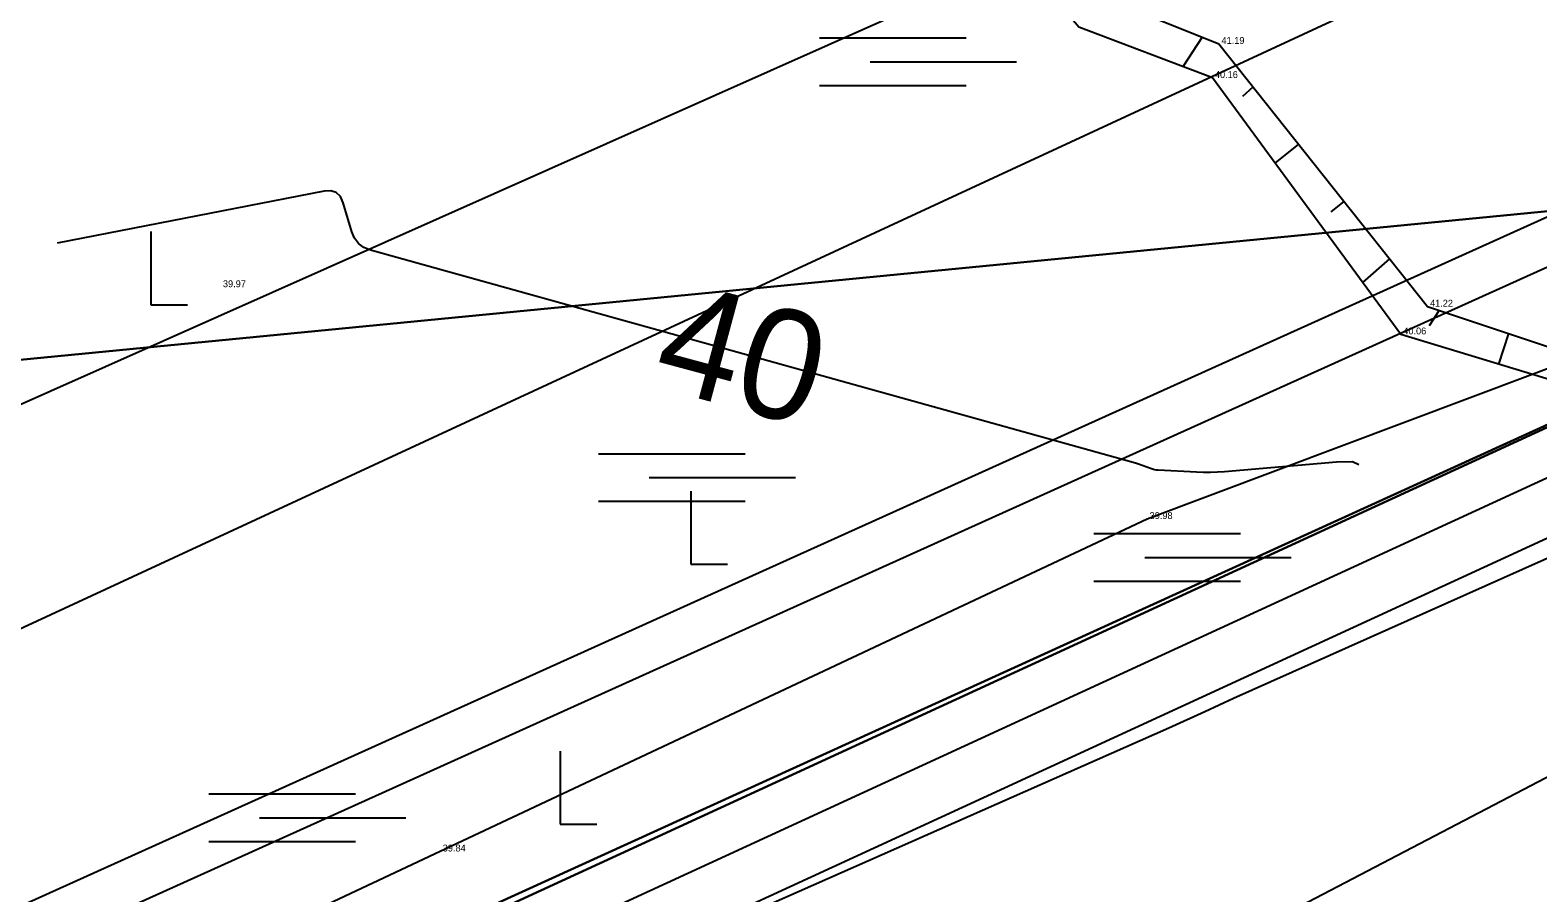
# Model space of a CAD drawing. Extents: x 544674 to 552202, y 6585829 to 6588119.
# Drawn here: x 549564.8 to 549630.7, y 6587455.2 to 6587492.9 of the extents above; entities that cross this region are included whole.
import ezdxf

# ---------------------------------------------------------------- set-up
doc = ezdxf.new("R2010")
doc.units = 0
for name, color, linetype in [('HALJASTUS', 7, 'Continuous'), ('HORISONTAAL-EH2000', 7, 'Continuous'), ('illumineerimisjooned', 7, 'Continuous'), ('Kaitsevöönd', 7, 'Continuous'), ('kataster', 7, 'Continuous'), ('KPOHULIIN', 7, 'Continuous'), ('Lamami horisontaal_EH2000', 7, 'Continuous'), ('maardlad', 7, 'Continuous'), ('ME', 7, 'Continuous'), ('MOOTKORG-EH2000', 7, 'Continuous'), ('Plokid', 7, 'Continuous'), ('Plokid orig', 7, 'Continuous'), ('RELJEEF', 7, 'Continuous'), ('TM_taotletav', 7, 'Continuous')]:
    doc.layers.add(name, color=color, linetype=linetype)

# ---------------------------------------------------------------- blocks, each defined once
blk = doc.blocks.new('SOO')
at = {"layer": 'HALJASTUS'}
for p, q in [((-2.19, 0.65), (1.82, 0.65)), ((-0.8, 0), (3.2, 0)), ((-2.19, -0.65), (1.82, -0.65))]:
    blk.add_line(p, q, dxfattribs=at)
blk = doc.blocks.new('RAIESM')
at = {"layer": 'HALJASTUS'}
for p, q in [((0, 2), (0, 0)), ((0, 0), (1, 0))]:
    blk.add_line(p, q, dxfattribs=at)

msp = doc.modelspace()

# ---------------------------------------------------------------- linework, layer by layer
at = {"layer": 'HALJASTUS'}
msp.add_lwpolyline([(549685.848, 6587485.327), (549680.571, 6587489.13), (549664.514, 6587490.662), (549613.627, 6587471.561), (549582.708, 6587457.024), (549536.322, 6587435.222), (549498.542, 6587417.71), (549497.496, 6587417.056), (549451.138, 6587397.113)], dxfattribs=at)
at = {"layer": 'HORISONTAAL-EH2000'}
msp.add_lwpolyline([(549622.887, 6587473.937), (549622.611, 6587474.064), (549621.907, 6587474.053), (549617.013, 6587473.632), (549616.707, 6587473.611), (549616.4, 6587473.601), (549616.094, 6587473.601), (549615.787, 6587473.611), (549614.118, 6587473.695), (549614.032, 6587473.703), (549613.947, 6587473.717), (549613.864, 6587473.738), (549613.782, 6587473.766), (549613.457, 6587473.889), (549613.375, 6587473.919), (549613.293, 6587473.948), (549613.211, 6587473.974), (549613.127, 6587473.998), (549579.657, 6587483.317), (549579.368, 6587483.434), (549579.135, 6587483.608), (549578.958, 6587483.839), (549578.837, 6587484.127), (549578.467, 6587485.392), (549578.346, 6587485.661), (549578.166, 6587485.835), (549577.93, 6587485.914), (549577.635, 6587485.898), (549565.963, 6587483.622)], dxfattribs=at)
at = {"layer": 'illumineerimisjooned'}
msp.add_lwpolyline([(549387.979, 6587375.758), (549390.913, 6587382.15), (549446.168, 6587399.122), (549694.384, 6587511.138), (549936.107, 6587621.229), (549952.628, 6587518.324)], dxfattribs=at)
msp.add_lwpolyline([(549385.759, 6587370.897), (549453.195, 6587391.496), (549657.69, 6587485.602), (549953.264, 6587514.367), (549959, 6587478.673), (549960.584, 6587470.411), (549966.491, 6587468.647), (550074.588, 6587526.998), (550194.651, 6587392.056), (550162.07, 6587337.455), (550384.802, 6587285.483), (550352.858, 6587156.225), (550166.563, 6587182.325), (550170.434, 6587196.945), (550126.763, 6587279.172), (549985.425, 6587249.939), (549966.482, 6587380.956), (549334.887, 6587309.084), (549332.256, 6587325.74), (549351.293, 6587327.741), (549373.837, 6587344.121)], close=True, dxfattribs=at)
at = {"layer": 'Kaitsevöönd'}
msp.add_lwpolyline([(549214.092, 6587399.021), (549422.759, 6587469.101), (549793.225, 6587641.928), (550001.364, 6587736.701), (550028.852, 6587656.857), (549817.917, 6587560.792), (549450.163, 6587393.248), (549241.638, 6587329.157)], close=True, dxfattribs=at)
msp.add_lwpolyline([(549241.638, 6587329.157), (549450.163, 6587393.248), (549817.917, 6587560.792), (550028.852, 6587656.857)], dxfattribs=at)
at = {"layer": 'kataster'}
for points in [[(549567.97, 6587508.76), (549943.48, 6587587.82), (549954.94, 6587516.54), (549484.77, 6587470.79)], [(549484.77, 6587470.79), (549954.94, 6587516.54), (549960.97, 6587479.02), (549962.32, 6587471.98), (549994.68, 6587461.94), (549994.89, 6587430.61), (549963.15, 6587426.56), (549961.32, 6587453.7), (549324.13, 6587383.15), (549332.29, 6587402.1)]]:
    msp.add_lwpolyline(points, close=True, dxfattribs=at)
at = {"layer": 'KPOHULIIN'}
for p, q in [((549437.605, 6587420.176), (549685.683, 6587530.582)), ((549442.191, 6587410.187), (549688.769, 6587524.418))]:
    msp.add_line(p, q, dxfattribs=at)
at = {"layer": 'Lamami horisontaal_EH2000'}
msp.add_lwpolyline([(549736.353, 6587495.267), (549719.182, 6587491.831), (549697.077, 6587486.594), (549675.509, 6587479.835), (549654.478, 6587471.555), (549633.984, 6587461.753), (549487.583, 6587385.295)], dxfattribs=at)
at = {"layer": 'maardlad'}
msp.add_lwpolyline([(549329.95, 6587327.51), (549333.21, 6587306.88), (549964.78, 6587378.75), (549983.75, 6587247.55), (550125.7, 6587276.91), (550168.3, 6587196.7), (550164.05, 6587180.66), (550354.37, 6587153.99), (550387.23, 6587286.97), (550165.19, 6587338.78), (550197.12, 6587392.29), (550075.03, 6587529.51), (549966.27, 6587470.8), (549962.32, 6587471.98), (549960.97, 6587479.02), (549954.94, 6587516.54), (549657.16, 6587487.56), (549464.02, 6587398.68), (549961.32, 6587453.7), (549963.15, 6587426.56), (549380.16, 6587363.23), (549372.23, 6587345.42), (549350.55, 6587329.67)], close=True, dxfattribs=at)
at = {"layer": 'ME'}
msp.add_lwpolyline([(549384.302, 6587372.543), (549452.481, 6587393.37), (549657.16, 6587487.56), (549954.94, 6587516.54), (549960.97, 6587479.02), (549962.32, 6587471.98), (549966.27, 6587470.8), (550075.03, 6587529.51), (550197.12, 6587392.29), (550165.19, 6587338.78), (550387.23, 6587286.97), (550354.367, 6587153.994), (550164.052, 6587180.657), (550168.3, 6587196.7), (550125.7, 6587276.91), (549983.75, 6587247.55), (549964.78, 6587378.75), (549333.21, 6587306.88), (549329.952, 6587327.509), (549350.55, 6587329.674), (549372.228, 6587345.424), (549384.302, 6587372.543)], dxfattribs=at)
at = {"layer": 'Plokid'}
msp.add_lwpolyline([(549387.506, 6587368.921), (549454.051, 6587389.248), (549658.325, 6587483.253), (549951.252, 6587511.76), (549956.636, 6587478.257), (549958.501, 6587468.528), (549966.757, 6587466.063), (550074.057, 6587523.985), (550191.689, 6587391.775), (550158.326, 6587335.864), (550381.889, 6587283.698), (550351.048, 6587158.902), (550169.575, 6587184.327), (550172.995, 6587197.24), (550128.039, 6587281.887), (549987.436, 6587252.806), (549968.524, 6587383.604), (549336.899, 6587311.728), (549335.021, 6587323.618), (549352.183, 6587325.422), (549375.768, 6587342.557)], close=True, dxfattribs=at)
msp.add_lwpolyline([(549636.019, 6587472.026), (549617.403, 6587463.713), (549616.153, 6587463.132), (549614.574, 6587462.419), (549587.12, 6587450.289), (549585.77, 6587449.697), (549584.209, 6587449.053), (549581.05, 6587447.622), (549541.715, 6587429.767)], dxfattribs=at)
at = {"layer": 'Plokid orig'}
msp.add_lwpolyline([(549384.302, 6587372.543), (549452.481, 6587393.37), (549657.16, 6587487.56), (549954.94, 6587516.54), (549960.97, 6587479.02), (549962.32, 6587471.98), (549966.27, 6587470.8), (550075.03, 6587529.51), (550197.12, 6587392.29), (550165.19, 6587338.78), (550387.23, 6587286.97), (550354.367, 6587153.994), (550164.052, 6587180.657), (550168.3, 6587196.7), (550125.7, 6587276.91), (549983.75, 6587247.55), (549964.78, 6587378.75), (549333.21, 6587306.88), (549329.952, 6587327.509), (549350.55, 6587329.674), (549372.228, 6587345.424), (549384.302, 6587372.543)], dxfattribs=at)
at = {"layer": 'RELJEEF'}
for p, q in [((549616.03, 6587492.638), (549615.184, 6587491.342)), ((549617.814, 6587490.052), (549618.264, 6587490.457)), ((549620.253, 6587487.951), (549619.216, 6587487.128)), ((549621.677, 6587484.996), (549622.242, 6587485.444)), ((549624.232, 6587482.938), (549623.052, 6587481.908)), ((549625.984, 6587480.029), (549626.396, 6587480.681)), ((549629.433, 6587479.673), (549628.99, 6587478.34))]:
    msp.add_line(p, q, dxfattribs=at)
for points in [[(549602.843, 6587505.905), (549611.704, 6587494.384), (549616.77, 6587492.339), (549625.89, 6587480.849), (549633.276, 6587478.397), (549663.464, 6587492.116), (549667.702, 6587491.073), (549680.198, 6587498.508), (549699.389, 6587508.193)], [(549700.123, 6587507.895), (549681.603, 6587497.624), (549668.814, 6587489.745), (549664.37, 6587490.437), (549633.858, 6587476.861), (549624.722, 6587479.636), (549616.482, 6587490.848), (549610.635, 6587493.074), (549600.758, 6587504.772)]]:
    msp.add_lwpolyline(points, dxfattribs=at)
at = {"layer": 'TM_taotletav'}
msp.add_lwpolyline([(549384.302, 6587372.543), (549389.469, 6587383.799), (549445.46, 6587400.996), (549445.46, 6587400.996), (549693.559, 6587512.96), (549937.666, 6587624.137)], dxfattribs=at)

# ---------------------------------------------------------------- block references
at = {"layer": 'HALJASTUS', "xscale": 1.6, "yscale": 1.6000000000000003}
for name, p in [('SOO', (549602.802, 6587491.558)), ('RAIESM', (549570.053, 6587480.934)), ('SOO', (549593.133, 6587473.377)), ('RAIESM', (549593.678, 6587469.582)), ('SOO', (549614.804, 6587469.884)), ('RAIESM', (549587.959, 6587458.213)), ('SOO', (549576.089, 6587458.5))]:
    msp.add_blockref(name, p, dxfattribs=at)

# ---------------------------------------------------------------- texts
at = {"layer": 'HORISONTAAL-EH2000'}
msp.add_text('40', height=4.8, rotation=344.92617, dxfattribs=at).set_placement((549591.866, 6587477.411))
at = {"layer": 'MOOTKORG-EH2000'}
for s, p in [(' 41.19', (549616.77, 6587492.339)), (' 40.16', (549616.482, 6587490.848)), (' 39.97', (549573.095, 6587481.698)), (' 41.22', (549625.89, 6587480.849)), (' 40.06', (549624.722, 6587479.636)), (' 39.98', (549613.627, 6587471.561)), (' 39.84', (549582.708, 6587457.024))]:
    msp.add_text(s, height=0.3, dxfattribs=at).set_placement(p)

doc.saveas('drawing.dxf')
